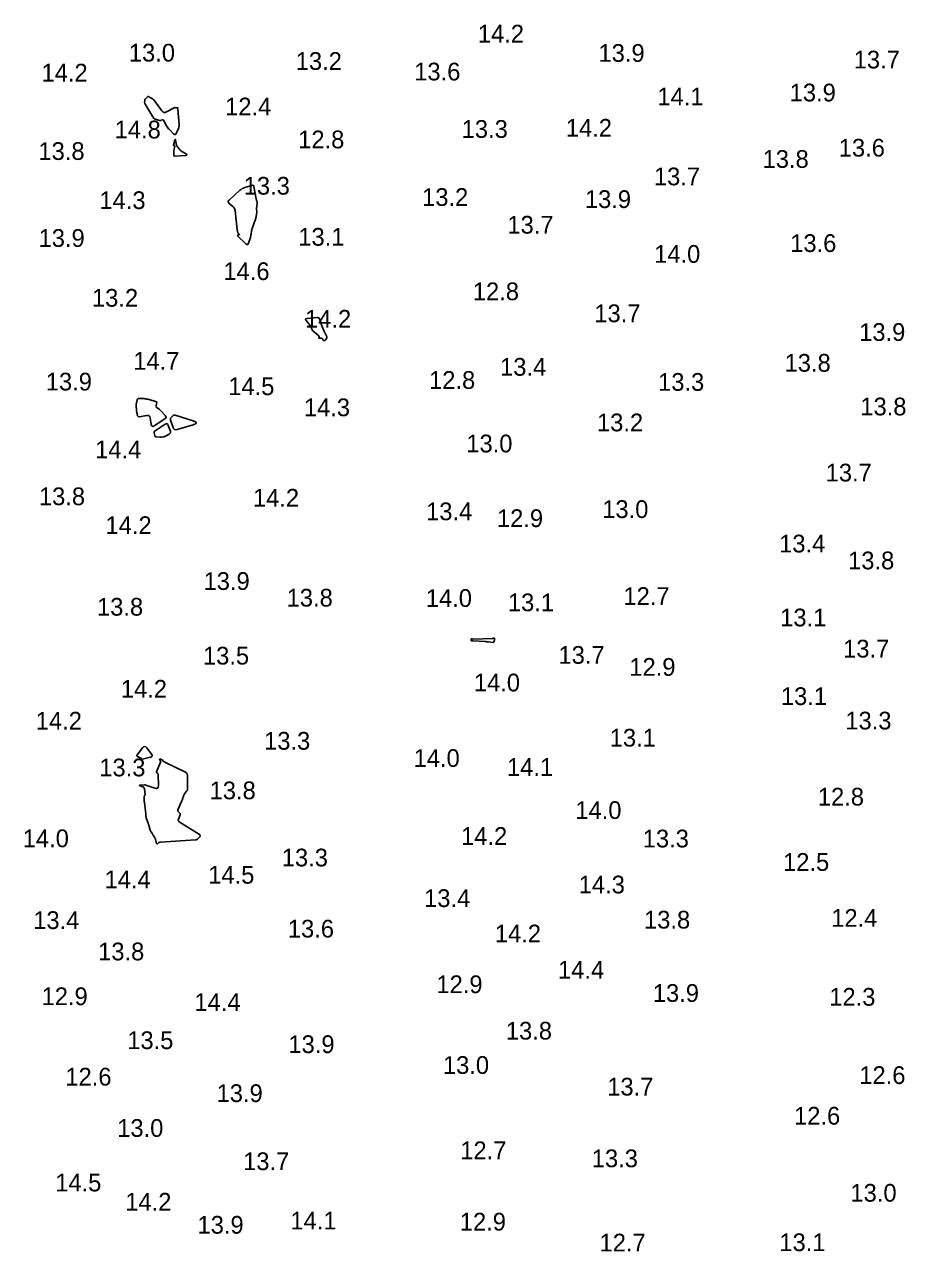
# Model space of a CAD drawing. Extents: x 1023796 to 1112670, y 656573 to 837340.
# Drawn here: x 1101176.2 to 1101424.5, y 689218.1 to 689564 of the extents above; entities that cross this region are included whole.
import ezdxf

# ---------------------------------------------------------------- set-up
doc = ezdxf.new("R2010")
doc.units = 0
doc.layers.add('V-CHAN-CONT-15FT', color=7, linetype='Continuous')
doc.layers.add('V-TOPO-SOUN', color=7, linetype='Continuous')

msp = doc.modelspace()

# ---------------------------------------------------------------- linework, layer by layer
at = {"layer": 'V-CHAN-CONT-15FT'}
for points in [[(1101216.56, 689534.87), (1101216.37, 689535.15), (1101216.2, 689535.44), (1101215.3, 689537.07), (1101215.24, 689537.14), (1101215.18, 689537.18), (1101215.11, 689537.19), (1101215.02, 689537.16), (1101214.67, 689536.98), (1101214.58, 689536.95), (1101214.49, 689536.93), (1101214.4, 689536.93), (1101214.3, 689536.95), (1101213.23, 689537.25), (1101213.17, 689537.26), (1101213.12, 689537.28), (1101213.06, 689537.3), (1101213, 689537.32), (1101212.78, 689537.39), (1101212.73, 689537.41), (1101212.68, 689537.44), (1101212.64, 689537.48), (1101212.61, 689537.53), (1101210.14, 689541.55), (1101210.08, 689541.67), (1101210.04, 689541.79), (1101210.02, 689541.91), (1101210.01, 689542.04), (1101210.03, 689542.56), (1101210.04, 689542.69), (1101210.08, 689542.8), (1101210.14, 689542.91), (1101210.22, 689543.01), (1101210.84, 689543.61), (1101210.9, 689543.66), (1101210.97, 689543.68), (1101211.04, 689543.68), (1101211.11, 689543.65), (1101211.42, 689543.47), (1101211.5, 689543.43), (1101211.57, 689543.39), (1101211.65, 689543.35), (1101211.73, 689543.31), (1101212.21, 689543.07), (1101212.32, 689543.01), (1101212.41, 689542.95), (1101212.49, 689542.87), (1101212.57, 689542.77), (1101214.85, 689539.64), (1101215.13, 689539.35), (1101215.45, 689539.2), (1101215.79, 689539.2), (1101216.17, 689539.34), (1101218.49, 689540.57), (1101218.51, 689540.58), (1101218.53, 689540.58), (1101218.56, 689540.58), (1101218.58, 689540.57), (1101218.67, 689540.53), (1101218.69, 689540.52), (1101218.72, 689540.51), (1101218.74, 689540.51), (1101218.77, 689540.51), (1101219.35, 689540.54), (1101219.38, 689540.53), (1101219.39, 689540.52), (1101219.4, 689540.5), (1101219.39, 689540.48), (1101219.31, 689540.31), (1101219.31, 689540.3), (1101219.31, 689540.29), (1101219.31, 689540.29), (1101219.31, 689540.28), (1101219.31, 689540.25), (1101219.31, 689540.24), (1101219.32, 689540.23), (1101219.32, 689540.23), (1101219.32, 689540.22), (1101219.36, 689540.15), (1101219.37, 689540.13), (1101219.37, 689540.11), (1101219.37, 689540.1), (1101219.38, 689540.08), (1101219.72, 689535.79), (1101219.73, 689535.46), (1101219.69, 689535.14), (1101219.61, 689534.82), (1101219.49, 689534.51), (1101218.92, 689533.3), (1101218.77, 689533.06), (1101218.59, 689532.96), (1101218.39, 689532.99), (1101218.17, 689533.17), (1101217.01, 689534.35), (1101216.78, 689534.6)], [(1101218.19, 689529.87), (1101218.18, 689529.9), (1101218.19, 689529.94), (1101218.55, 689531.43), (1101218.6, 689531.6), (1101218.65, 689531.66), (1101218.69, 689531.6), (1101218.73, 689531.42), (1101218.86, 689530.48), (1101218.9, 689530.25), (1101218.98, 689530.03), (1101219.08, 689529.83), (1101219.21, 689529.63), (1101219.81, 689528.86), (1101219.97, 689528.68), (1101220.14, 689528.51), (1101220.32, 689528.36), (1101220.52, 689528.23), (1101221.7, 689527.49), (1101221.89, 689527.34), (1101221.94, 689527.22), (1101221.84, 689527.15), (1101221.6, 689527.1), (1101218.57, 689526.87), (1101218.43, 689526.88), (1101218.32, 689526.93), (1101218.26, 689527.03), (1101218.23, 689527.17), (1101218.22, 689527.83), (1101218.22, 689527.99), (1101218.23, 689528.16), (1101218.24, 689528.32), (1101218.27, 689528.48), (1101218.49, 689529.64), (1101218.49, 689529.68), (1101218.48, 689529.72), (1101218.46, 689529.74), (1101218.42, 689529.76), (1101218.25, 689529.82), (1101218.22, 689529.84)], [(1101236.33, 689505.16), (1101236.3, 689505.23), (1101236.28, 689505.3), (1101236.19, 689505.71), (1101236.17, 689505.8), (1101236.15, 689505.89), (1101236.14, 689505.98), (1101236.12, 689506.08), (1101235.5, 689511.53), (1101235.44, 689511.86), (1101235.31, 689512.16), (1101235.13, 689512.43), (1101234.89, 689512.67), (1101233.82, 689513.57), (1101233.62, 689513.79), (1101233.55, 689514.02), (1101233.61, 689514.25), (1101233.8, 689514.48), (1101236.9, 689517.26), (1101237.21, 689517.51), (1101237.54, 689517.72), (1101237.89, 689517.89), (1101238.27, 689518.02), (1101240.54, 689518.67), (1101240.56, 689518.68), (1101240.58, 689518.68), (1101240.6, 689518.68), (1101240.61, 689518.67), (1101240.68, 689518.65), (1101240.7, 689518.65), (1101240.71, 689518.64), (1101240.73, 689518.62), (1101240.73, 689518.61), (1101240.76, 689518.53), (1101240.77, 689518.51), (1101240.77, 689518.49), (1101240.78, 689518.47), (1101240.79, 689518.45), (1101240.82, 689518.37), (1101240.82, 689518.35), (1101240.83, 689518.32), (1101240.83, 689518.3), (1101240.84, 689518.28), (1101241.48, 689514.8), (1101241.5, 689514.7), (1101241.52, 689514.59), (1101241.55, 689514.49), (1101241.59, 689514.38), (1101241.72, 689513.97), (1101241.75, 689513.87), (1101241.77, 689513.76), (1101241.77, 689513.66), (1101241.76, 689513.55), (1101241.57, 689512.1), (1101241.56, 689512), (1101241.56, 689511.91), (1101241.56, 689511.82), (1101241.57, 689511.72), (1101241.62, 689511.35), (1101241.63, 689511.25), (1101241.63, 689511.16), (1101241.63, 689511.07), (1101241.62, 689510.97), (1101241.47, 689509.93), (1101241.43, 689509.73), (1101241.39, 689509.53), (1101241.33, 689509.33), (1101241.27, 689509.13), (1101240.41, 689506.73), (1101240.33, 689506.51), (1101240.27, 689506.28), (1101240.22, 689506.05), (1101240.18, 689505.81), (1101240.04, 689504.88), (1101240, 689504.64), (1101239.95, 689504.41), (1101239.89, 689504.18), (1101239.82, 689503.95), (1101239.32, 689502.31), (1101239.19, 689502.03), (1101239.02, 689501.91), (1101238.82, 689501.94), (1101238.58, 689502.12), (1101236.24, 689504.39), (1101236.2, 689504.45), (1101236.19, 689504.5), (1101236.22, 689504.54), (1101236.28, 689504.58), (1101236.64, 689504.72), (1101236.7, 689504.75), (1101236.72, 689504.79), (1101236.71, 689504.83), (1101236.67, 689504.87), (1101236.43, 689505.06), (1101236.37, 689505.11)], [(1101261.1, 689476.54), (1101261.14, 689476.47), (1101261.18, 689476.4), (1101261.36, 689476.03), (1101261.39, 689475.95), (1101261.4, 689475.86), (1101261.39, 689475.78), (1101261.37, 689475.69), (1101261.14, 689475.14), (1101261.1, 689475.07), (1101261.05, 689475.02), (1101260.99, 689474.97), (1101260.92, 689474.95), (1101260.61, 689474.87), (1101260.54, 689474.86), (1101260.47, 689474.87), (1101260.42, 689474.91), (1101260.38, 689474.96), (1101260.16, 689475.35), (1101260.1, 689475.43), (1101260.04, 689475.49), (1101259.95, 689475.52), (1101259.86, 689475.53), (1101259.24, 689475.53), (1101259.18, 689475.54), (1101259.14, 689475.57), (1101259.12, 689475.61), (1101259.13, 689475.67), (1101259.19, 689475.96), (1101259.2, 689476.02), (1101259.19, 689476.09), (1101259.16, 689476.14), (1101259.12, 689476.19), (1101257.45, 689477.66), (1101257.35, 689477.76), (1101257.26, 689477.87), (1101257.19, 689477.99), (1101257.13, 689478.12), (1101256.93, 689478.66), (1101256.87, 689478.79), (1101256.8, 689478.92), (1101256.73, 689479.04), (1101256.64, 689479.16), (1101255.56, 689480.51), (1101255.41, 689480.74), (1101255.41, 689480.92), (1101255.54, 689481.04), (1101255.81, 689481.1), (1101258.67, 689481.4), (1101258.88, 689481.39), (1101259.05, 689481.33), (1101259.18, 689481.2), (1101259.28, 689481.01), (1101259.57, 689480.15), (1101259.65, 689479.93), (1101259.73, 689479.71), (1101259.81, 689479.5), (1101259.9, 689479.29), (1101260.74, 689477.25), (1101260.77, 689477.18), (1101260.8, 689477.11), (1101260.84, 689477.04), (1101260.88, 689476.97), (1101261.03, 689476.68), (1101261.07, 689476.61)], [(1101213.23, 689456.27), (1101213.3, 689456.14), (1101213.42, 689456.03), (1101214.09, 689455.54), (1101214.24, 689455.42), (1101214.39, 689455.29), (1101214.53, 689455.15), (1101214.67, 689455.01), (1101215.84, 689453.72), (1101216.01, 689453.46), (1101216.05, 689453.22), (1101215.95, 689453), (1101215.72, 689452.8), (1101212.72, 689450.86), (1101212.38, 689450.7), (1101212.12, 689450.72), (1101211.94, 689450.9), (1101211.83, 689451.26), (1101211.55, 689453.13), (1101211.45, 689453.47), (1101211.27, 689453.69), (1101211, 689453.79), (1101210.65, 689453.78), (1101208.43, 689453.37), (1101208.36, 689453.37), (1101208.3, 689453.38), (1101208.25, 689453.4), (1101208.2, 689453.45), (1101207.98, 689453.7), (1101207.96, 689453.72), (1101207.95, 689453.75), (1101207.95, 689453.78), (1101207.95, 689453.81), (1101207.99, 689453.94), (1101207.99, 689453.97), (1101207.99, 689454), (1101207.99, 689454.03), (1101207.97, 689454.06), (1101207.9, 689454.21), (1101207.89, 689454.24), (1101207.87, 689454.27), (1101207.87, 689454.31), (1101207.86, 689454.35), (1101207.66, 689456.4), (1101207.65, 689456.62), (1101207.65, 689456.84), (1101207.67, 689457.06), (1101207.71, 689457.28), (1101207.9, 689458.14), (1101207.97, 689458.33), (1101208.08, 689458.46), (1101208.23, 689458.54), (1101208.43, 689458.56), (1101209.74, 689458.52), (1101210.03, 689458.5), (1101210.32, 689458.46), (1101210.6, 689458.41), (1101210.88, 689458.35), (1101212.79, 689457.84), (1101212.87, 689457.82), (1101212.94, 689457.8), (1101213.02, 689457.77), (1101213.09, 689457.75), (1101213.39, 689457.65), (1101213.45, 689457.62), (1101213.49, 689457.58), (1101213.5, 689457.52), (1101213.49, 689457.45), (1101213.24, 689456.58), (1101213.21, 689456.42)], [(1101218.25, 689453.86), (1101218.41, 689453.88), (1101218.59, 689453.85), (1101223.67, 689452.23), (1101224.33, 689451.95), (1101224.55, 689451.68), (1101224.32, 689451.4), (1101223.66, 689451.13), (1101219.17, 689449.78), (1101218.79, 689449.72), (1101218.47, 689449.79), (1101218.22, 689450.01), (1101218.04, 689450.35), (1101217.3, 689452.48), (1101217.26, 689452.65), (1101217.27, 689452.82), (1101217.33, 689452.98), (1101217.44, 689453.12), (1101217.96, 689453.68), (1101218.1, 689453.8)], [(1101217.28, 689448.87), (1101217.16, 689448.69), (1101216.96, 689448.54), (1101215.67, 689447.85), (1101215.57, 689447.8), (1101215.46, 689447.76), (1101215.35, 689447.73), (1101215.23, 689447.71), (1101214.76, 689447.65), (1101214.65, 689447.64), (1101214.53, 689447.63), (1101214.41, 689447.63), (1101214.3, 689447.64), (1101213.3, 689447.72), (1101213.13, 689447.75), (1101213, 689447.83), (1101212.91, 689447.96), (1101212.85, 689448.12), (1101212.7, 689448.87), (1101212.69, 689449.05), (1101212.73, 689449.21), (1101212.82, 689449.34), (1101212.95, 689449.45), (1101215.79, 689451.29), (1101216.09, 689451.43), (1101216.34, 689451.42), (1101216.54, 689451.27), (1101216.69, 689450.98), (1101217.27, 689449.34), (1101217.32, 689449.09)], [(1101302.22, 689390.78), (1101302.24, 689390.78), (1101302.25, 689390.78), (1101302.35, 689390.79), (1101302.37, 689390.79), (1101302.39, 689390.79), (1101302.41, 689390.78), (1101302.42, 689390.78), (1101302.51, 689390.74), (1101302.54, 689390.73), (1101302.56, 689390.73), (1101302.58, 689390.72), (1101302.6, 689390.72), (1101308.02, 689390.91), (1101308.08, 689390.92), (1101308.14, 689390.92), (1101308.2, 689390.93), (1101308.26, 689390.94), (1101308.5, 689390.99), (1101308.55, 689391), (1101308.59, 689390.98), (1101308.61, 689390.95), (1101308.61, 689390.9), (1101308.61, 689390.37), (1101308.61, 689390.3), (1101308.59, 689390.23), (1101308.57, 689390.16), (1101308.53, 689390.09), (1101308.37, 689389.84), (1101308.33, 689389.78), (1101308.28, 689389.74), (1101308.21, 689389.73), (1101308.14, 689389.73), (1101306.93, 689389.93), (1101306.7, 689389.96), (1101306.48, 689389.99), (1101306.25, 689390.01), (1101306.02, 689390.02), (1101302.51, 689390.2), (1101302.46, 689390.21), (1101302.4, 689390.22), (1101302.35, 689390.23), (1101302.3, 689390.25), (1101302.1, 689390.34), (1101302.06, 689390.36), (1101302.03, 689390.39), (1101302.02, 689390.43), (1101302.03, 689390.48), (1101302.11, 689390.77), (1101302.12, 689390.78), (1101302.13, 689390.79), (1101302.13, 689390.79), (1101302.15, 689390.79), (1101302.2, 689390.78), (1101302.21, 689390.78)], [(1101212.14, 689357.75), (1101211.99, 689357.57), (1101211.69, 689357.43), (1101209.41, 689356.82), (1101209.39, 689356.81), (1101209.36, 689356.82), (1101209.34, 689356.83), (1101209.32, 689356.85), (1101209.25, 689356.94), (1101209.24, 689356.97), (1101209.21, 689356.99), (1101209.19, 689357), (1101209.17, 689357.02), (1101208.03, 689357.58), (1101207.88, 689357.69), (1101207.81, 689357.82), (1101207.82, 689357.96), (1101207.91, 689358.13), (1101209.42, 689360.04), (1101209.72, 689360.32), (1101210.01, 689360.41), (1101210.31, 689360.32), (1101210.6, 689360.03), (1101211.97, 689358.28), (1101212.14, 689357.99)], [(1101221.86, 689352.92), (1101221.92, 689352.83), (1101221.96, 689352.72), (1101222.06, 689352.24), (1101222.09, 689352.12), (1101222.1, 689351.99), (1101222.11, 689351.87), (1101222.12, 689351.75), (1101222.13, 689348.68), (1101222.12, 689348.45), (1101222.07, 689348.24), (1101221.98, 689348.04), (1101221.86, 689347.85), (1101221.28, 689347.05), (1101221.17, 689346.9), (1101221.08, 689346.74), (1101221, 689346.57), (1101220.94, 689346.39), (1101220.71, 689345.67), (1101220.65, 689345.49), (1101220.58, 689345.32), (1101220.51, 689345.14), (1101220.44, 689344.97), (1101219.39, 689342.61), (1101219.34, 689342.47), (1101219.35, 689342.34), (1101219.39, 689342.22), (1101219.48, 689342.11), (1101219.93, 689341.67), (1101220.02, 689341.55), (1101220.07, 689341.43), (1101220.07, 689341.3), (1101220.03, 689341.16), (1101219.54, 689339.97), (1101219.48, 689339.74), (1101219.5, 689339.53), (1101219.61, 689339.35), (1101219.79, 689339.2), (1101225.5, 689335.67), (1101225.56, 689335.62), (1101225.6, 689335.57), (1101225.62, 689335.51), (1101225.63, 689335.44), (1101225.63, 689335.14), (1101225.62, 689335.07), (1101225.6, 689335.01), (1101225.57, 689334.95), (1101225.52, 689334.89), (1101224.9, 689334.34), (1101224.77, 689334.24), (1101224.63, 689334.17), (1101224.48, 689334.12), (1101224.32, 689334.1), (1101214.51, 689333.5), (1101214.39, 689333.49), (1101214.27, 689333.45), (1101214.15, 689333.4), (1101214.05, 689333.33), (1101213.64, 689333.01), (1101213.54, 689332.95), (1101213.47, 689332.95), (1101213.41, 689333), (1101213.37, 689333.1), (1101213.1, 689334.22), (1101213.06, 689334.38), (1101213, 689334.54), (1101212.93, 689334.69), (1101212.84, 689334.84), (1101212.43, 689335.46), (1101212.36, 689335.58), (1101212.28, 689335.69), (1101212.21, 689335.8), (1101212.13, 689335.91), (1101211.83, 689336.36), (1101211.75, 689336.47), (1101211.69, 689336.59), (1101211.64, 689336.71), (1101211.6, 689336.84), (1101211.15, 689338.28), (1101211.13, 689338.35), (1101211.1, 689338.47), (1101211.09, 689338.49), (1101211.08, 689338.51), (1101211.07, 689338.54), (1101211.07, 689338.56), (1101210.49, 689340.29), (1101210.44, 689340.45), (1101210.4, 689340.62), (1101210.38, 689340.78), (1101210.36, 689340.95), (1101210.32, 689341.63), (1101210.31, 689341.8), (1101210.3, 689341.97), (1101210.28, 689342.14), (1101210.26, 689342.31), (1101209.95, 689344.57), (1101209.93, 689344.75), (1101209.92, 689344.93), (1101209.91, 689345.11), (1101209.9, 689345.29), (1101209.88, 689346.25), (1101209.88, 689346.31), (1101209.89, 689346.37), (1101209.92, 689346.43), (1101209.95, 689346.49), (1101210.09, 689346.71), (1101210.12, 689346.77), (1101210.14, 689346.83), (1101210.15, 689346.89), (1101210.14, 689346.95), (1101209.96, 689348.49), (1101209.91, 689348.68), (1101209.82, 689348.84), (1101209.69, 689348.96), (1101209.52, 689349.05), (1101208.74, 689349.35), (1101208.6, 689349.42), (1101208.55, 689349.47), (1101208.61, 689349.5), (1101208.76, 689349.52), (1101209.95, 689349.6), (1101209.96, 689349.6), (1101209.98, 689349.6), (1101209.99, 689349.6), (1101210, 689349.6), (1101210.06, 689349.6), (1101210.07, 689349.6), (1101210.08, 689349.59), (1101210.1, 689349.59), (1101210.11, 689349.59), (1101212.93, 689348.66), (1101213.35, 689348.58), (1101213.65, 689348.67), (1101213.82, 689348.93), (1101213.88, 689349.35), (1101213.86, 689352.49), (1101213.85, 689352.58), (1101213.83, 689352.66), (1101213.78, 689352.73), (1101213.72, 689352.79), (1101213.43, 689353.01), (1101213.38, 689353.07), (1101213.34, 689353.14), (1101213.34, 689353.21), (1101213.36, 689353.29), (1101214.45, 689356), (1101214.48, 689356.09), (1101214.49, 689356.19), (1101214.48, 689356.28), (1101214.44, 689356.37), (1101214.25, 689356.8), (1101214.23, 689356.85), (1101214.24, 689356.88), (1101214.27, 689356.9), (1101214.32, 689356.9), (1101214.59, 689356.85), (1101214.66, 689356.84), (1101214.72, 689356.82), (1101214.77, 689356.78), (1101214.83, 689356.74), (1101215.28, 689356.33), (1101215.38, 689356.25), (1101215.48, 689356.18), (1101215.58, 689356.11), (1101215.69, 689356.05), (1101221.68, 689353.06), (1101221.78, 689353)]]:
    msp.add_lwpolyline(points, close=True, dxfattribs=at)

# ---------------------------------------------------------------- texts
at = {"layer": 'V-TOPO-SOUN'}
for s, p in [('14.2 ', (1101303.96, 689558.91)), ('13.0 ', (1101205.56, 689553.56)), ('13.9 ', (1101337.98, 689553.47)), ('13.7 ', (1101409.93, 689551.6)), ('14.2 ', (1101180.93, 689547.92)), ('13.2 ', (1101252.61, 689551.2)), ('13.6 ', (1101286.02, 689548.22)), ('14.1 ', (1101354.59, 689541.2)), ('13.9 ', (1101391.88, 689542.31)), ('12.4 ', (1101232.7, 689538.37)), ('14.8 ', (1101201.56, 689531.88)), ('13.3 ', (1101299.4, 689532.04)), ('14.2 ', (1101328.76, 689532.37)), ('12.8 ', (1101253.3, 689529.09)), ('13.8 ', (1101180.07, 689525.81)), ('13.6 ', (1101405.71, 689526.76)), ('13.8 ', (1101384.24, 689523.58)), ('13.7 ', (1101353.6, 689518.66)), ('13.3 ', (1101237.95, 689516.03)), ('14.3 ', (1101197.26, 689511.96)), ('13.2 ', (1101288.24, 689512.85)), ('13.9 ', (1101334.14, 689512.26)), ('13.7 ', (1101312.29, 689505.04)), ('13.9 ', (1101180.11, 689501.3)), ('13.1 ', (1101253.34, 689501.63)), ('13.6 ', (1101392.03, 689499.86)), ('14.0 ', (1101353.66, 689496.81)), ('14.6 ', (1101232.22, 689491.95)), ('12.8 ', (1101302.55, 689486.27)), ('13.2 ', (1101195.16, 689484.44)), ('13.7 ', (1101336.8, 689480.07)), ('14.2 ', (1101255.24, 689478.53)), ('13.9 ', (1101411.47, 689474.79)), ('14.7 ', (1101206.81, 689466.65)), ('13.4 ', (1101310.22, 689464.98)), ('13.8 ', (1101390.44, 689466.1)), ('13.9 ', (1101182.14, 689460.81)), ('14.5 ', (1101233.58, 689459.5)), ('12.8 ', (1101290.21, 689461.27)), ('13.3 ', (1101354.78, 689460.72)), ('14.3 ', (1101254.91, 689453.56)), ('13.8 ', (1101411.8, 689453.79)), ('13.2 ', (1101337.55, 689449.3)), ('14.4 ', (1101196.05, 689441.69)), ('13.0 ', (1101300.71, 689443.36)), ('13.7 ', (1101402.02, 689435.16)), ('13.8 ', (1101180.2, 689428.47)), ('14.2 ', (1101240.54, 689428.07)), ('13.4 ', (1101289.36, 689424.23)), ('13.0 ', (1101339.03, 689424.86)), ('14.2 ', (1101198.97, 689420.33)), ('12.9 ', (1101309.34, 689422.3)), ('13.4 ', (1101388.9, 689415.15)), ('13.8 ', (1101408.35, 689410.39)), ('13.9 ', (1101226.63, 689404.58)), ('13.8 ', (1101250.05, 689399.89)), ('14.0 ', (1101289.29, 689399.79)), ('12.7 ', (1101345, 689400.35)), ('13.8 ', (1101196.58, 689397.33)), ('13.1 ', (1101312.43, 689398.58)), ('13.1 ', (1101389.2, 689394.31)), ('13.7 ', (1101406.94, 689385.52)), ('13.5 ', (1101226.46, 689383.55)), ('13.7 ', (1101326.69, 689383.75)), ('12.9 ', (1101346.67, 689380.37)), ('14.0 ', (1101302.84, 689375.97)), ('14.2 ', (1101203.3, 689374.2)), ('13.1 ', (1101389.4, 689372.13)), ('14.2 ', (1101179.32, 689365.21)), ('13.3 ', (1101407.57, 689365.24)), ('13.3 ', (1101243.69, 689359.54)), ('13.1 ', (1101341.14, 689360.42)), ('14.0 ', (1101285.84, 689354.68)), ('13.3 ', (1101197.23, 689352.02)), ('14.1 ', (1101312.17, 689352.15)), ('13.8 ', (1101228.33, 689345.56)), ('12.8 ', (1101399.82, 689343.79)), ('14.0 ', (1101331.45, 689340.01)), ('14.0 ', (1101175.64, 689332.04)), ('14.2 ', (1101299.23, 689332.7)), ('13.3 ', (1101350.45, 689331.98)), ('13.3 ', (1101248.68, 689326.63)), ('12.5 ', (1101390.01, 689325.38)), ('14.4 ', (1101198.71, 689320.46)), ('14.5 ', (1101227.94, 689321.77)), ('14.3 ', (1101332.4, 689319.02)), ('13.4 ', (1101288.8, 689315.18)), ('12.4 ', (1101403.6, 689309.6)), ('13.4 ', (1101178.6, 689308.98)), ('13.6 ', (1101250.39, 689306.58)), ('13.8 ', (1101350.81, 689309.11)), ('14.2 ', (1101308.75, 689305.2)), ('13.8 ', (1101196.9, 689300.15)), ('14.4 ', (1101326.56, 689295)), ('12.9 ', (1101292.28, 689290.9)), ('13.9 ', (1101353.3, 689288.44)), ('12.9 ', (1101180.96, 689287.52)), ('14.4 ', (1101224.04, 689285.88)), ('12.3 ', (1101403.04, 689287.36)), ('13.5 ', (1101205.11, 689275.12)), ('13.8 ', (1101311.86, 689277.81)), ('13.9 ', (1101250.55, 689274)), ('13.0 ', (1101294.11, 689268.13)), ('12.6 ', (1101187.66, 689264.85)), ('12.6 ', (1101411.51, 689265.28)), ('13.7 ', (1101340.44, 689262.03)), ('13.9 ', (1101230.3, 689260.19)), ('12.6 ', (1101393.11, 689253.83)), ('13.0 ', (1101202.28, 689250.38)), ('12.7 ', (1101299, 689244.08)), ('13.7 ', (1101237.78, 689241)), ('13.3 ', (1101336.08, 689241.82)), ('14.5 ', (1101184.8, 689234.99)), ('13.0 ', (1101409.01, 689232.11)), ('14.2 ', (1101204.55, 689229.58)), ('13.9 ', (1101224.92, 689223.09)), ('14.1 ', (1101251.11, 689224.27)), ('12.9 ', (1101298.87, 689223.97)), ('12.7 ', (1101338.27, 689218.07)), ('13.1 ', (1101388.97, 689218.16))]:
    msp.add_text(s, height=5, dxfattribs=at).set_placement(p)

doc.saveas('drawing.dxf')
